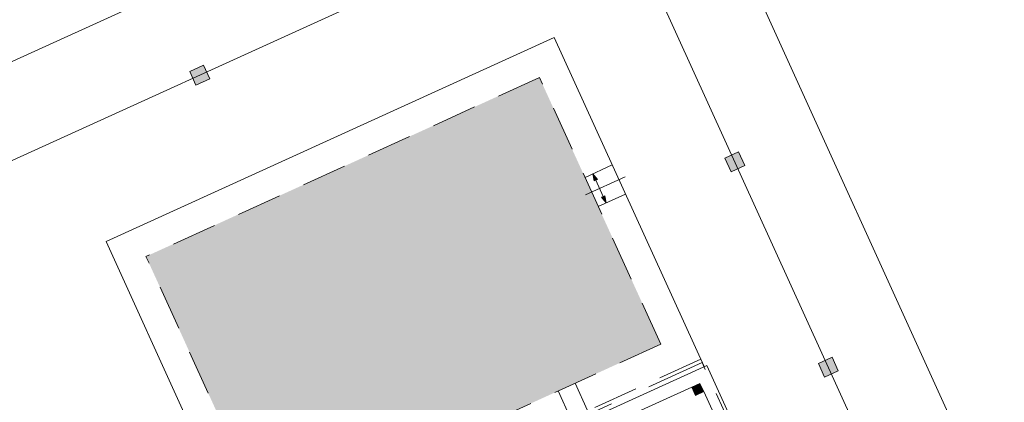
# Model space of a CAD drawing. Header units: millimetres. Extents: x 918404 to 1362154, y 4120617 to 4364104.
# Tile 373 of 649: x 1118819 to 1121438, y 4278117 to 4279135. Entities that reach past the tile are written whole.
import ezdxf

# ---------------------------------------------------------------- set-up
doc = ezdxf.new("R2010")
doc.units = ezdxf.units.MM
doc.header["$MEASUREMENT"] = 0
for name, pattern in [('Невидимая', [391.222223, 282.222223, -109]), ('Разомкнутая (копия)', [125, 80, -45]), ('Штриховая', [564.444447, 282.222223, -282.222223]), ('Штриховая (копия)', [190, 120, -70]), ('Штрихштриховая', [1093.611073, 529.166651, -211.666656, 141.111112, -211.666656])]:
    doc.linetypes.add(name, pattern=pattern)
for name, color, linetype in [('+(газон)', 7, 'Continuous'), ('выноски', 7, 'Continuous'), ('Конструктив - Несущий', 7, 'Continuous'), ('Конструктив - Ограждающий', 7, 'Continuous')]:
    doc.layers.add(name, color=color, linetype=linetype)
for name, color, linetype, lineweight in [('+(газон)_Ном._пера__7', 7, 'Continuous', 18), ('0_Ном._пера__7_Ном._пера__7', 7, 'Continuous', 18), ('DIMS_Ном._пера__7', 7, 'Continuous', 18), ('Fills_Pen_No__7_Ном._пера__1', 1, 'Continuous', 18), ('Lines_Ном._пера__7', 7, 'Continuous', 18), ('выноски_Ном._пера__20', 20, 'Continuous', 18), ('выноски_Ном._пера__7', 7, 'Continuous', 18), ('Зоп. К._Ном._пера__1', 1, 'Continuous', 18), ('Конструктив - Несущий_Ном._пера__41', 41, 'Continuous', 18), ('Конструктив - Ограждающий_Ном._пера__7', 7, 'Continuous', 18)]:
    doc.layers.add(name, color=color, linetype=linetype, lineweight=lineweight)

# ---------------------------------------------------------------- blocks, each defined once
blk = doc.blocks.new('Стена_22', base_point=(1119455.9, 4277635.4))
at = {"layer": 'Конструктив - Ограждающий_Ном._пера__7', "linetype": 'Continuous', "flags": 128}
for points in [[(1120646.8, 4278215), (1119441.8, 4277666.4)], [(1120425.1, 4278074.5), (1120607.1, 4278157.4)], [(1119751.6, 4277767.9), (1120403.2, 4278064.6)], [(1119510, 4277657.9), (1119729.7, 4277757.9)]]:
    blk.add_lwpolyline(points, dxfattribs=at)
blk = doc.blocks.new('Стена_26', base_point=(1121157.8, 4277010.5))
at = {"layer": 'Конструктив - Ограждающий_Ном._пера__7', "linetype": 'Continuous', "flags": 128}
for points in [[(1121196.2, 4277008.2), (1120646.8, 4278215)], [(1120638.9, 4278145.5), (1121138.6, 4277047.9)]]:
    blk.add_lwpolyline(points, dxfattribs=at)
blk = doc.blocks.new('Колонна_68', base_point=(1119298, 4278987.6))
at = {"layer": '+(газон)', "linetype": 'Continuous', "lineweight": 0, "true_color": 0x000000}
blk.add_hatch(color=18, dxfattribs=at).paths.add_polyline_path([(1119307.9, 4279014.1), (1119271.5, 4278997.5), (1119288.1, 4278961.1), (1119324.5, 4278977.7)])
at = {"layer": '+(газон)_Ном._пера__7', "linetype": 'Continuous', "flags": 128}
blk.add_lwpolyline([(1119307.9, 4279014.1), (1119271.5, 4278997.5), (1119288.1, 4278961.1), (1119324.5, 4278977.7)], close=True, dxfattribs=at)
blk = doc.blocks.new('Колонна_81', base_point=(1120623, 4278151.4))
at = {"layer": 'Конструктив - Несущий_Ном._пера__41', "linetype": 'Continuous'}
blk.add_hatch(color=256, dxfattribs=at).paths.add_polyline_path([(1120628.9, 4278167.3), (1120607.1, 4278157.4), (1120617, 4278135.5), (1120638.9, 4278145.5)])
at = {"layer": 'Конструктив - Несущий_Ном._пера__41', "linetype": 'Continuous', "flags": 128}
blk.add_lwpolyline([(1120628.9, 4278167.3), (1120607.1, 4278157.4), (1120617, 4278135.5), (1120638.9, 4278145.5)], close=True, dxfattribs=at)
blk = doc.blocks.new('Колонна_97', base_point=(1120721.6, 4278756.7))
at = {"layer": '+(газон)', "linetype": 'Continuous', "lineweight": 0, "true_color": 0x000000}
blk.add_hatch(color=18, dxfattribs=at).paths.add_polyline_path([(1120731.5, 4278783.2), (1120695.1, 4278766.6), (1120711.7, 4278730.2), (1120748.1, 4278746.8)])
at = {"layer": '+(газон)_Ном._пера__7', "linetype": 'Continuous', "flags": 128}
blk.add_lwpolyline([(1120731.5, 4278783.2), (1120695.1, 4278766.6), (1120711.7, 4278730.2), (1120748.1, 4278746.8)], close=True, dxfattribs=at)
blk = doc.blocks.new('Колонна_98', base_point=(1120970.2, 4278210.7))
at = {"layer": '+(газон)', "linetype": 'Continuous', "lineweight": 0, "true_color": 0x000000}
blk.add_hatch(color=18, dxfattribs=at).paths.add_polyline_path([(1120980.2, 4278237.2), (1120943.8, 4278220.6), (1120960.3, 4278184.2), (1120996.7, 4278200.8)])
at = {"layer": '+(газон)_Ном._пера__7', "linetype": 'Continuous', "flags": 128}
blk.add_lwpolyline([(1120980.2, 4278237.2), (1120943.8, 4278220.6), (1120960.3, 4278184.2), (1120996.7, 4278200.8)], close=True, dxfattribs=at)
blk = doc.blocks.new('Линия_15', base_point=(1120344.1, 4278725))
at = {"layer": 'выноски_Ном._пера__20', "linetype": 'Continuous'}
for points in [[(1120344.1, 4278725), (1120347.3, 4278706), (1120356.4, 4278710.1)], [(1120379.4, 4278647.5), (1120376.2, 4278666.6), (1120367.1, 4278662.4)]]:
    blk.add_hatch(color=256, dxfattribs=at).paths.add_polyline_path(points)
for p, q in [((1120344.1, 4278725), (1120356.4, 4278710.1)), ((1120344.1, 4278725), (1120347.3, 4278706)), ((1120356.4, 4278710.1), (1120347.3, 4278706)), ((1120367.1, 4278662.4), (1120376.2, 4278666.6)), ((1120379.4, 4278647.5), (1120367.1, 4278662.4)), ((1120379.4, 4278647.5), (1120376.2, 4278666.6))]:
    blk.add_line(p, q, dxfattribs=at)
at = {"layer": 'выноски_Ном._пера__7', "linetype": 'Continuous'}
blk.add_line((1120351.8, 4278708.1), (1120371.6, 4278664.5), dxfattribs=at)

msp = doc.modelspace()

# ---------------------------------------------------------------- hatches: boundary and pattern name
at = {"layer": 'Зоп. К._Ном._пера__1', "linetype": 'Continuous', "lineweight": 18}
msp.add_hatch(color=14, dxfattribs=at).paths.add_polyline_path([(1120525, 4278271.6), (1120201.7, 4278981.5), (1119155.1, 4278505), (1119478.3, 4277795.1)])

# ---------------------------------------------------------------- linework, layer by layer
at = {"layer": '0_Ном._пера__7_Ном._пера__7', "linetype": 'Continuous'}
for p, q in [((1120509.1, 4279802.7), (1116424.1, 4277942.8)), ((1122326.5, 4275810.9), (1120509.1, 4279802.7)), ((1120390.1, 4279484.8), (1116749.7, 4277827.3)), ((1121964.7, 4276026.4), (1120390.1, 4279484.8))]:
    msp.add_line(p, q, dxfattribs=at)
at = {"layer": 'DIMS_Ном._пера__7', "linetype": 'Штриховая (копия)'}
for p, q in [((1120201.7, 4278981.5), (1119155.1, 4278505)), ((1120525, 4278271.6), (1120201.7, 4278981.5)), ((1120525, 4278271.6), (1120201.7, 4278981.5)), ((1119478.3, 4277795.1), (1119155.1, 4278505)), ((1120525, 4278271.6), (1119478.3, 4277795.1)), ((1120630.9, 4278232), (1119438.7, 4277689.1)), ((1121193.9, 4276994), (1120634.5, 4278222.6))]:
    msp.add_line(p, q, dxfattribs=at)
at = {"layer": 'DIMS_Ном._пера__7', "linetype": 'Разомкнутая (копия)'}
for p, q in [((1120323.1, 4278715.5), (1120395.5, 4278748.5)), ((1120358.3, 4278637.9), (1120430.8, 4278670.9)), ((1120251.3, 4278147.3), (1120310.4, 4278017.3)), ((1120296.7, 4278168.1), (1120364.2, 4278019.9))]:
    msp.add_line(p, q, dxfattribs=at)
at = {"layer": 'DIMS_Ном._пера__7', "linetype": 'Штрихштриховая'}
msp.add_line((1120429.6, 4278717.2), (1120323.9, 4278669.1), dxfattribs=at)
at = {"layer": 'DIMS_Ном._пера__7', "linetype": 'Невидимая'}
msp.add_line((1119424.6, 4277671.8), (1120634.5, 4278222.6), dxfattribs=at)
at = {"layer": 'Fills_Pen_No__7_Ном._пера__1', "linetype": 'Штриховая'}
for centre, radius in [((1120327.4, 4277242.8), 6000), ((1120318.1, 4277336.9), 4000)]:
    msp.add_circle(centre, radius, dxfattribs=at)
at = {"layer": 'Lines_Ном._пера__7', "linetype": 'Continuous'}
for p, q in [((1120241.4, 4279087.5), (1119049.2, 4278544.6)), ((1120640, 4278212), (1120241.4, 4279087.5)), ((1119442.8, 4277680), (1119049.2, 4278544.6))]:
    msp.add_line(p, q, dxfattribs=at)

# ---------------------------------------------------------------- block references
at = {"layer": '+(газон)'}
for name, p in [('Колонна_68', (1119298, 4278987.6)), ('Колонна_97', (1120721.6, 4278756.7)), ('Колонна_98', (1120970.2, 4278210.7))]:
    msp.add_blockref(name, p, dxfattribs=at)
at = {"layer": 'выноски', "linetype": 'Continuous'}
msp.add_blockref('Линия_15', (1120344.1, 4278725), dxfattribs=at)
at = {"layer": 'Конструктив - Несущий', "color": 41, "lineweight": 18}
msp.add_blockref('Колонна_81', (1120623, 4278151.4), dxfattribs=at)
at = {"layer": 'Конструктив - Ограждающий'}
for name, p in [('Стена_22', (1119455.9, 4277635.4)), ('Стена_26', (1121157.8, 4277010.5))]:
    msp.add_blockref(name, p, dxfattribs=at)

doc.saveas('drawing.dxf')
